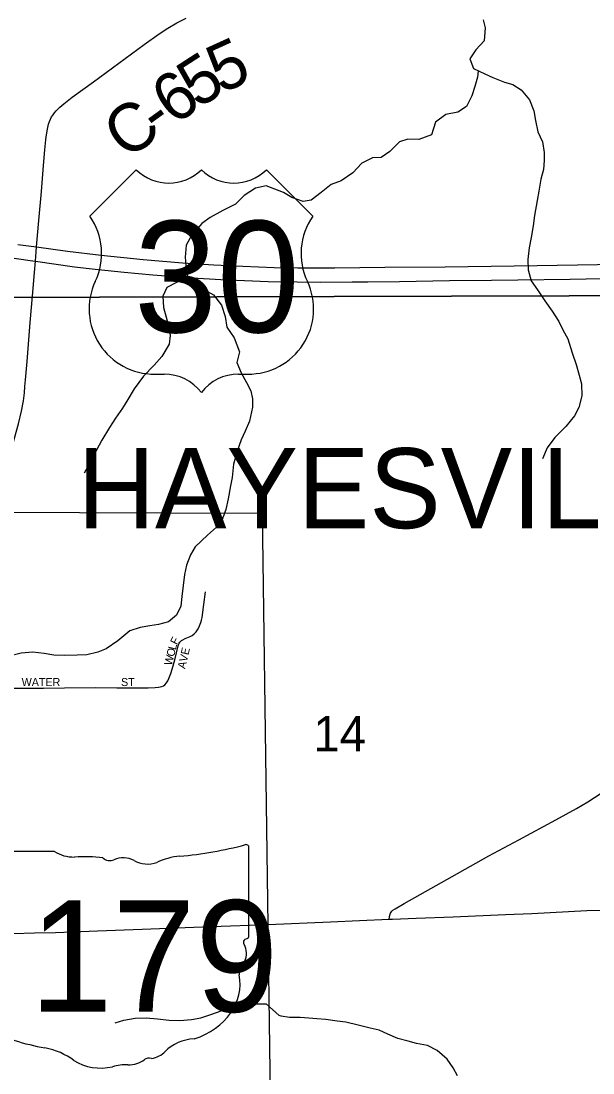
# Model space of a CAD drawing. Extents: x 1874609 to 2204689, y 815661 to 1281160.
# Drawn here: x 2036147 to 2039718, y 1009444 to 1016017 of the extents above; entities that cross this region are included whole.
import ezdxf

# ---------------------------------------------------------------- set-up
doc = ezdxf.new("R2010")
doc.units = 0
for name, color, linetype in [('GM_X_City_Street', 7, 'Continuous'), ('GM_X_City_Street_Text', 7, 'Continuous'), ('GM_X_Corporation', 7, 'Continuous'), ('GM_X_Corporation_Text', 7, 'Continuous'), ('GM_X_County_Road', 7, 'Continuous'), ('GM_X_County_Road_Text', 7, 'Continuous'), ('GM_X_Minor_River', 7, 'Continuous'), ('GM_X_Section', 7, 'Continuous'), ('GM_X_Section_Text', 7, 'Continuous'), ('GM_X_State_Location', 7, 'Continuous'), ('GM_X_State_Route', 7, 'Continuous'), ('GM_X_State_Shield', 7, 'Continuous'), ('GM_X_US_Location', 7, 'Continuous'), ('GM_X_US_Route', 7, 'Continuous'), ('GM_X_US_Shield', 7, 'Continuous')]:
    doc.layers.add(name, color=color, linetype=linetype)

msp = doc.modelspace()

# ---------------------------------------------------------------- linework, layer by layer
at = {"layer": 'GM_X_City_Street'}
for points in [[(2037044.5, 1011868.9), (2037055.4, 1011881.1), (2037063.6, 1011895.1), (2037070.4, 1011909.9), (2037081.8, 1011940.4), (2037095.8, 1011987.2), (2037108.2, 1012034.5), (2037128.2, 1012113.6), (2037134, 1012128.7), (2037138.8, 1012136.1), (2037143.6, 1012141.6), (2037149.6, 1012146.5), (2037156.7, 1012151.4), (2037171.4, 1012158.4), (2037201.8, 1012170.4), (2037216, 1012178.3), (2037228.8, 1012188.2), (2037239.9, 1012200.1), (2037249.2, 1012213.5), (2037256.9, 1012227.9), (2037269.3, 1012258.1), (2037273.9, 1012273.7), (2037277.4, 1012289.6), (2037288.3, 1012370.4), (2037298.6, 1012451.2)], [(2036039.4, 1011849.6), (2036075.3, 1011849.5), (2036173, 1011849.1), (2036287.4, 1011849), (2036418.1, 1011850), (2036614.1, 1011852), (2036744.7, 1011851.2), (2036858.9, 1011849.6), (2036940.5, 1011850.6), (2036984.4, 1011851.7), (2037006.1, 1011854.6), (2037025.2, 1011858.9), (2037035.9, 1011863), (2037044.5, 1011868.9)]]:
    msp.add_lwpolyline(points, dxfattribs=at)
at = {"layer": 'GM_X_Corporation'}
msp.add_lwpolyline([(2037653.4, 1012941.9), (2037706.6, 1009000.6), (2032508.6, 1008936.1), (2032516.1, 1012961.6)], close=True, dxfattribs=at)
at = {"layer": 'GM_X_County_Road'}
for points in [[(2036301.2, 1015274.6), (2036303.3, 1015294), (2036311.1, 1015342.3), (2036319, 1015373.6), (2036324.2, 1015388.7), (2036330.6, 1015403.4), (2036338, 1015417.6), (2036346.6, 1015431.1), (2036356.2, 1015444), (2036366.6, 1015456.2), (2036389.5, 1015479), (2036414.2, 1015500.2), (2036465.7, 1015540.5), (2036598.3, 1015637), (2036915.6, 1015870.2), (2037008.9, 1015936.9), (2037063.4, 1015972.9), (2037119.8, 1016006), (2037177.8, 1016035.9)], [(2036171.5, 1013733.8), (2036175.2, 1013774.7), (2036184.1, 1013889.2), (2036204.7, 1014134.4), (2036219.3, 1014297.7), (2036230.5, 1014445), (2036236.4, 1014517), (2036241.2, 1014575.7), (2036243.9, 1014606), (2036258.5, 1014771.8), (2036273.7, 1014951.3), (2036286.7, 1015114.7), (2036294.6, 1015212.7), (2036301.2, 1015274.6)], [(2036058.8, 1012948.1), (2036059.6, 1012984.5), (2036062.4, 1013114.1), (2036067.3, 1013195.8), (2036074.3, 1013260.7), (2036082.1, 1013309), (2036096.1, 1013372.8), (2036130, 1013499.4), (2036149.8, 1013579.2), (2036161.6, 1013644), (2036167.8, 1013692.9), (2036171.5, 1013733.8)], [(2038445.3, 1010403.4), (2038447.7, 1010421.8), (2038451, 1010435.3), (2038453.8, 1010442.3), (2038457.5, 1010448.8), (2038462, 1010455.8), (2038469, 1010461), (2038482.6, 1010469.6), (2038539.6, 1010502.1), (2038839, 1010672.4), (2039068.1, 1010800.3), (2039255.8, 1010901.6), (2039486.9, 1011025.5), (2039615.7, 1011097.4), (2039686.1, 1011139.2), (2039769, 1011192)]]:
    msp.add_lwpolyline(points, dxfattribs=at)
at = {"layer": 'GM_X_Minor_River'}
for points in [[(2039031.8, 1016024.5), (2039043.9, 1015974.5), (2039038.2, 1015894.3), (2038986.2, 1015838.1), (2038948.4, 1015781.9), (2038972.6, 1015719.8), (2039042.8, 1015688), (2039092.9, 1015664.1), (2039165.1, 1015634.3), (2039217.2, 1015620.4), (2039269.4, 1015586.5), (2039321.6, 1015524.6), (2039347.9, 1015456.6), (2039358.1, 1015396.5), (2039374.3, 1015324.4), (2039402.5, 1015262.4), (2039412.7, 1015196.3), (2039412.9, 1015146.3), (2039409, 1015090.2), (2039393.2, 1015030), (2039379.4, 1014953.9), (2039369.5, 1014895.7), (2039353.8, 1014801.5), (2039344, 1014737.4), (2039332.2, 1014665.2), (2039320.4, 1014599.1), (2039310.6, 1014526.9), (2039312.7, 1014462.8), (2039333, 1014394.8), (2039371.2, 1014336.8), (2039417.5, 1014268.8), (2039463.7, 1014204.9), (2039504, 1014138.9), (2039530.2, 1014086.9), (2039560.4, 1014030.9), (2039588.7, 1013944.8), (2039612.9, 1013870.8), (2039631.1, 1013804.8), (2039647.3, 1013750.7), (2039647.5, 1013674.6), (2039629.7, 1013602.4), (2039601.8, 1013550.2), (2039548, 1013484), (2039480.1, 1013415.7), (2039432.2, 1013349.4), (2039402.3, 1013281.2)], [(2039001.1, 1015706.9), (2038996.8, 1015665.8), (2038980.9, 1015607.7), (2038961.1, 1015549.5), (2038929.2, 1015483.3), (2038873.2, 1015447.1), (2038799.2, 1015432.8), (2038735.2, 1015384.6), (2038709.4, 1015306.4), (2038631.4, 1015276.1), (2038561.3, 1015279.9), (2038509.3, 1015261.7), (2038449.4, 1015201.4), (2038395.4, 1015165.2), (2038341.3, 1015163), (2038275.3, 1015128.7), (2038219.4, 1015068.5), (2038145.5, 1015018.2), (2038083.5, 1014995.9), (2038021.5, 1014945.7), (2037957.6, 1014897.4), (2037907.5, 1014889.2), (2037837.4, 1014915), (2037785.2, 1014944.9)], [(2037785.2, 1014944.9), (2037678.2, 1014987.6), (2037610, 1014973.8), (2037539.7, 1014928), (2037485.4, 1014872.1), (2037407, 1014832.3), (2037328.7, 1014788.5), (2037276.4, 1014752.7), (2037212, 1014676.7), (2037177.7, 1014616.7), (2037171.5, 1014542.5), (2037175.3, 1014492.3), (2037185.1, 1014422), (2037116.8, 1014384.2), (2037056.5, 1014352.4), (2037032.3, 1014298.3), (2037036, 1014226.1), (2037053.8, 1014165.8), (2037069.7, 1014103.6), (2037077.5, 1014051.4), (2037071.3, 1013997.2), (2037026.9, 1013921.2), (2036978.6, 1013867.2), (2036912.2, 1013797.3), (2036853.8, 1013719.3), (2036813.5, 1013651.3), (2036781.2, 1013597.3), (2036736.9, 1013535.3), (2036698.6, 1013477.3), (2036652.2, 1013397.3), (2036603.8, 1013309.2), (2036571.5, 1013247.2), (2036541.2, 1013191.1)], [(2037183, 1014420.9), (2037297, 1014335.3), (2037349, 1014307), (2037398.9, 1014242.5), (2037420.7, 1014170.2), (2037432.5, 1014104), (2037478.3, 1014037.5), (2037510.1, 1013951.1), (2037493.8, 1013883), (2037521.7, 1013818.7), (2037555.5, 1013758.3), (2037581.4, 1013706.1), (2037591.2, 1013655.9), (2037591, 1013603.7), (2037572.7, 1013517.5), (2037546.4, 1013453.4), (2037522.2, 1013399.4), (2037495.8, 1013329.3), (2037473.5, 1013249.2), (2037465.2, 1013164.9), (2037455, 1013112.8), (2037440.7, 1013030.6), (2037426.4, 1012964.5), (2037406.1, 1012912.4), (2037367.9, 1012854.4), (2037311.6, 1012804.5), (2037233.1, 1012732.6), (2037204.9, 1012680.6), (2037180.6, 1012616.5), (2037168.3, 1012558.4), (2037160.1, 1012490.2), (2037151.8, 1012422), (2037143.6, 1012361.9), (2037117.3, 1012303.8), (2037067.1, 1012263.9), (2037004.9, 1012246.1), (2036950.7, 1012238.3), (2036890.5, 1012226.6), (2036826.3, 1012206.8), (2036751.9, 1012145), (2036677.6, 1012095.1), (2036625.4, 1012073.3), (2036557.2, 1012057.5), (2036497, 1012053.8), (2036418.8, 1012052.1), (2036350.7, 1012054.5), (2036290.6, 1012064.8), (2036220.5, 1012073.1), (2036148.3, 1012067.4), (2036066, 1012045.7)], [(2036735.4, 1009757.7), (2036789.5, 1009773.5), (2036859.7, 1009787.2), (2036927.9, 1009788.9), (2036998, 1009782.6), (2037072.2, 1009774.2), (2037138.3, 1009771.9), (2037210.5, 1009777.6), (2037268.7, 1009789.4), (2037324.9, 1009807.2), (2037403.1, 1009834.9), (2037469.3, 1009852.7), (2037539.6, 1009868.4), (2037607.7, 1009876.1), (2037677.9, 1009875.8), (2037758, 1009802.5)], [(2038873, 1009425.5), (2038845.3, 1009475.8), (2038807.5, 1009530.1), (2038745.8, 1009584.5), (2038683.9, 1009614.9), (2038615.9, 1009627.3), (2038563.9, 1009643.7), (2038499.9, 1009660.1), (2038438, 1009686.5), (2038382.1, 1009710.8), (2038326.1, 1009723.2), (2038252.1, 1009743.6), (2038174.1, 1009762.1), (2038120.1, 1009768.4), (2038050.1, 1009778.8), (2037994.1, 1009783.2), (2037944, 1009785.4), (2037890, 1009789.8), (2037824, 1009790.1), (2037771.9, 1009798.4), (2037758, 1009802.5)]]:
    msp.add_lwpolyline(points, dxfattribs=at)
at = {"layer": 'GM_X_Section'}
for points in [[(2040369, 1019598), (2040301.5, 1014301.1), (2035166.6, 1014287.5), (2035320, 1019418.4), (2037763.8, 1019544.9)], [(2035166.6, 1014287.5), (2040301.5, 1014301.1), (2040303.8, 1009044.4), (2035071.6, 1008924.6)]]:
    msp.add_lwpolyline(points, close=True, dxfattribs=at)
at = {"layer": 'GM_X_State_Route'}
for points in [[(2039778, 1010458.8), (2039679.8, 1010456.4), (2039450.3, 1010444.6), (2039335.6, 1010438.5), (2039171.8, 1010431.2), (2038844, 1010418.1), (2038614.4, 1010408.5), (2038466.7, 1010403.5), (2038445.3, 1010403.4)], [(2037688.9, 1010370), (2037338.1, 1010357.3), (2037280.8, 1010355.3), (2036903.7, 1010340.9), (2036625.1, 1010330.5), (2036362.9, 1010320.6), (2036231.6, 1010316.7), (2036100.4, 1010312.4), (2036032.4, 1010310.2), (2035821.6, 1010303.1), (2035690.4, 1010298.9), (2035477.2, 1010290.6), (2035214.8, 1010280.2), (2035083.7, 1010276.4), (2035071.3, 1010275.8), (2034870.7, 1010267.5), (2034856, 1010267.1), (2034792.8, 1010265.1)], [(2038445.3, 1010403.4), (2038259.7, 1010395.3), (2038078.7, 1010385.8), (2037688.9, 1010370)]]:
    msp.add_lwpolyline(points, dxfattribs=at)
at = {"layer": 'GM_X_State_Shield'}
for p, q in [((2036355.9, 1010827.2), (2035846.3, 1010827.2)), ((2037569.4, 1010300.6), (2037569.4, 1010853.4)), ((2037569.2, 1010300.8), (2037569.4, 1010300.6))]:
    msp.add_line(p, q, dxfattribs=at)
for centre, major_axis, start_param, end_param in [((2036477.3, 1010949.8), (195.5, 0), 4.042523, 4.731795), ((2036949.5, 1012267.7), (1845.5, 0), 4.814394, 5.042369), ((2037550.1, 1010855.7), (19.4, 0), 6.141152, 7.989035), ((2036542.1, 1010234), (702, 0), 1.404758, 1.657858), ((2036701.5, 1010816.7), (56.4, 0), 3.836095, 5.185415), ((2036784.3, 1010694.6), (117.3, 0), 0.950623, 2.079405), ((2036935.7, 1010862.1), (141.1, 0), 4.081561, 5.145723), ((2037184.9, 1010504.4), (371.3, 0), 1.699011, 2.107814), ((2037548.7, 1010298.5), (20.7, 0), 5.05454, 6.418171), ((2037564.9, 1010260), (30, 0), 1.883978, 3.671073), ((2037374.2, 1010190.2), (180, 0), 5.934695, 6.695948), ((2037638.8, 1010069.3), (130.9, 0), 2.387724, 3.262537), ((2037052.9, 1009999), (461.6, 0), 5.101752, 6.440018), ((2036590.7, 1010640.7), (1332.7, 0), 4.195997, 4.488961), ((2037247.5, 1009455.7), (252.8, 0), 1.647645, 2.488434), ((2036193.4, 1009277.7), (417, 0), 0.823519, 1.323587), ((2036927.2, 1009650), (149.1, 0), 4.937069, 5.64225), ((2036644.4, 1009686.2), (264.6, 0), 4.026481, 4.996735), ((2036797.3, 1009320.8), (217.4, 0), 1.495662, 1.94098), ((2036816.6, 1009607), (141, 0), 4.691044, 5.507374), ((2036944.1, 1009504.7), (39.7, 0), 1.147584, 2.315152)]:
    msp.add_ellipse(centre, major_axis=major_axis, ratio=0.8, start_param=start_param, end_param=end_param, dxfattribs=at)
at = {"layer": 'GM_X_US_Route'}
for points in [[(2036127.3, 1014621.8), (2036243.9, 1014606), (2036436.2, 1014579.9), (2036648.1, 1014554.5), (2036909.3, 1014527.7), (2037154.5, 1014506.9), (2037351, 1014493.3), (2037531.3, 1014484.4), (2037728.2, 1014477.5), (2037875.9, 1014475.3), (2038105.7, 1014475.7), (2038417.4, 1014479.4), (2038794.7, 1014481.6), (2039368.8, 1014490.5), (2039746.1, 1014495), (2040074.2, 1014499.9), (2040369.5, 1014503.5), (2040845.3, 1014510), (2041288.2, 1014515.6), (2041911.6, 1014524.3), (2042256, 1014528), (2042485.7, 1014531.1), (2042991.9, 1014537.9), (2043338.7, 1014542.6)], [(2036047.9, 1014543.9), (2036204.6, 1014521.6), (2036236.4, 1014517), (2036480.6, 1014482), (2036610.7, 1014465.7), (2036790.1, 1014447.6), (2036969.7, 1014431.6), (2037215, 1014412.7), (2037395, 1014401.9), (2037690, 1014390.1), (2037870.3, 1014386.6), (2038017.8, 1014385.9), (2038214.7, 1014386.8), (2038313, 1014387.7), (2038509.9, 1014390), (2038821.5, 1014395.1), (2039083.9, 1014398.4), (2039248, 1014400.3), (2039576, 1014405.1), (2039674.4, 1014406.4), (2040150.2, 1014412)]]:
    msp.add_lwpolyline(points, dxfattribs=at)
at = {"layer": 'GM_X_US_Shield'}
for p, q in [((2036866.7, 1015087.2), (2036576.6, 1014797.2)), ((2037968.8, 1014797.2), (2037678.8, 1015087.2)), ((2036982.7, 1013811.1), (2037040.7, 1013811.1)), ((2037504.7, 1013811.1), (2037562.7, 1013811.1))]:
    msp.add_line(p, q, dxfattribs=at)
for centre, radius, start, end in [((2037069.7, 1015294.4), 290, 225.573, 314.427), ((2037475.7, 1015294.4), 290, 225.573, 314.427), ((2036244, 1014564.3), 406.1, 334.54712, 35.00093), ((2038301.4, 1014564.3), 406.1, 144.99907, 205.45288), ((2036978.1, 1014217.1), 406.1, 154.83192, 270.63826), ((2037567.3, 1014217.1), 406.1, 269.36174, 25.16808), ((2037040.7, 1013521), 290, 36.8699, 90), ((2037504.7, 1013521), 290, 90, 143.1301)]:
    msp.add_arc(centre, radius, start, end, dxfattribs=at)

# ---------------------------------------------------------------- texts
at = {"layer": 'GM_X_City_Street_Text'}
for s, rotation, p in [('F', 63.70376, (2037120.1, 1012115.8)), ('W', 75.78436, (2037087.5, 1011986.2)), ('O', 75.77821, (2037101.6, 1012041.7)), ('L', 75.78484, (2037112.4, 1012084.3)), ('V', 76.47839, (2037181.5, 1012009)), ('E', 77.3, (2037192, 1012052.6)), ('A', 76.43029, (2037171.2, 1011966.2)), ('WATER', 0.00001, (2036150.7, 1011861.6)), ('ST', 0.00001, (2036771.1, 1011861.6))]:
    msp.add_text(s, height=50, rotation=rotation, dxfattribs=at).set_placement(p)
at = {"layer": 'GM_X_Corporation_Text'}
msp.add_text('HAYESVILLE', height=500, rotation=0.00001, dxfattribs=at).set_placement((2036500.7, 1012848.2))
at = {"layer": 'GM_X_County_Road_Text'}
for s, rotation, p in [('5', 24.46764, (2037395.8, 1015560.6)), ('5', 32.8284, (2037250.7, 1015465.9)), ('6', 35.50319, (2037103.3, 1015360.7)), ('C', 35.99093, (2036804.7, 1015144.1)), ('-', 35.89249, (2037003.9, 1015288.8))]:
    msp.add_text(s, height=300, rotation=rotation, dxfattribs=at).set_placement(p)
at = {"layer": 'GM_X_Section_Text'}
msp.add_text('14', height=221, rotation=0.00001, dxfattribs=at).set_placement((2037972.3, 1011453.7))
at = {"layer": 'GM_X_State_Location'}
for s in ['s', 'r']:
    msp.add_text(s, height=1, dxfattribs=at).set_placement((2036679.7, 1010210.4))
msp.add_text('179', height=1, rotation=0.00001, dxfattribs=at).set_placement((2036326.7, 1010137.7))
at = {"layer": 'GM_X_State_Shield'}
msp.add_text('179', height=696.1, dxfattribs=at).set_placement((2036200.3, 1009826.9))
at = {"layer": 'GM_X_US_Location'}
for s in ['0', '/']:
    msp.add_text(s, height=1, dxfattribs=at).set_placement((2037272.4, 1014414.7))
msp.add_text('30', height=1, rotation=0.00001, dxfattribs=at).set_placement((2037065.9, 1014207.7))
at = {"layer": 'GM_X_US_Shield'}
msp.add_text('30', height=696.1, dxfattribs=at).set_placement((2036852.4, 1014072.1))

doc.saveas('drawing.dxf')
